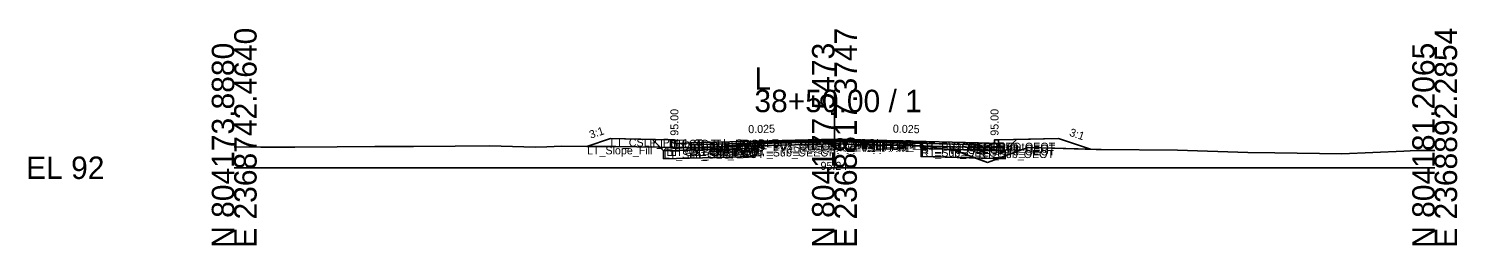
# Model space of a CAD drawing. Extents: x -26 to 8153, y -10 to 9520.
# Drawn here: x 2974.3 to 3152.8, y 4990.3 to 5017.4 of the extents above; entities that cross this region are included whole.
import ezdxf

# ---------------------------------------------------------------- set-up
doc = ezdxf.new("R2010")
doc.units = 0
for name, color, linetype in [('Exist CMT Pavement', 7, 'Continuous'), ('Exist Cross Section Cell', 7, 'Continuous'), ('Exist XS Center Line Elevation Label', 7, 'Continuous'), ('Exist XS Ground Line', 7, 'Continuous'), ('Prop CMT Conc Surface', 7, 'Continuous'), ('Prop CMT Concrete Structures', 7, 'Continuous'), ('Prop CMT Pvmt Course 1', 7, 'Continuous'), ('Prop CMT Pvmt Course 1 CG', 7, 'Continuous'), ('Prop CMT Pvmt Course 1 Wedge', 7, 'Continuous'), ('Prop CMT Pvmt Course 2', 7, 'Continuous'), ('Prop CMT Pvmt Course 2 Wedge', 7, 'Continuous'), ('Prop CMT Pvmt Course 3', 7, 'Continuous'), ('Prop CMT Pvmt Course 3 Wedge', 7, 'Continuous'), ('Prop CMT Pvmt Surface', 7, 'Continuous'), ('Prop CMT Pvmt Wedge Surface 1', 7, 'Continuous'), ('Prop CMT Pvmt Wedge Surface 2', 7, 'Continuous'), ('Prop CMT Pvmt Wedge Surface 3', 7, 'Continuous'), ('Prop CMT Shallow Undercut', 7, 'Continuous'), ('Prop CMT Shallow Undercut Boundary', 7, 'Continuous'), ('Prop CMT Slope Grass', 7, 'Continuous'), ('Prop CMT Subgrade Earthwork', 7, 'Continuous'), ('Prop XS Earthwork Shape', 7, 'Continuous'), ('Prop XS Hydro Elevations', 7, 'Continuous'), ('Prop XS SE Text', 7, 'Continuous'), ('Prop XS Side Slope Text', 7, 'Continuous'), ('Prop XS Subgrade Earthwork', 7, 'Continuous'), ('Scratch_Level_2', 7, 'Continuous'), ('Scratch_Level_6', 7, 'Continuous')]:
    doc.layers.add(name, color=color, linetype=linetype)

msp = doc.modelspace()

# ---------------------------------------------------------------- linework, layer by layer
at = {"layer": 'Exist CMT Pavement'}
for p, q in [((3064.99, 5003.03), (3067.21, 5003.08)), ((3067.21, 5003.08), (3075.08, 5003.25)), ((3075.08, 5003.25), (3077.29, 5003.21)), ((3077.29, 5003.21), (3085.82, 5003.13))]:
    msp.add_line(p, q, dxfattribs=at)
at = {"layer": 'Exist Cross Section Cell'}
for p, q in [((3075, 5000), (3075, 5009.74)), ((3000, 5000), (3075, 5000)), ((3075, 5000), (3150, 5000))]:
    msp.add_line(p, q, dxfattribs=at)
at = {"layer": 'Exist XS Ground Line'}
for p, q in [((3000, 5002.63), (3003.31, 5002.57)), ((3003.31, 5002.57), (3007.57, 5002.57)), ((3007.57, 5002.57), (3012.86, 5002.6)), ((3012.86, 5002.6), (3017.58, 5002.67)), ((3017.58, 5002.67), (3022.41, 5002.65)), ((3022.41, 5002.65), (3027.59, 5002.71)), ((3027.59, 5002.71), (3031.95, 5002.73)), ((3031.95, 5002.73), (3037.6, 5002.58)), ((3037.6, 5002.58), (3039.05, 5002.63)), ((3039.05, 5002.63), (3040.89, 5002.69)), ((3040.89, 5002.69), (3045.33, 5002.66)), ((3045.33, 5002.66), (3047.62, 5002.65)), ((3047.62, 5002.65), (3053.02, 5002.59)), ((3053.02, 5002.59), (3058.55, 5002.46)), ((3058.55, 5002.46), (3063.19, 5002.86)), ((3063.19, 5002.86), (3064.99, 5003.03)), ((3064.99, 5003.03), (3067.21, 5003.08)), ((3067.21, 5003.08), (3075.08, 5003.25)), ((3075.08, 5003.25), (3077.29, 5003.21)), ((3077.29, 5003.21), (3085.82, 5003.13)), ((3085.82, 5003.13), (3086.03, 5002.77)), ((3086.03, 5002.77), (3086.4, 5002.7)), ((3086.4, 5002.7), (3089.03, 5002.29)), ((3097.35, 5001.85), (3099.2, 5002.52)), ((3099.2, 5002.52), (3100.83, 5002.5)), ((3100.83, 5002.5), (3107.69, 5002.3)), ((3089.03, 5002.29), (3090.28, 5002.11)), ((3090.28, 5002.11), (3091.37, 5001.67)), ((3091.37, 5001.67), (3094.14, 5000.66)), ((3094.14, 5000.66), (3094.58, 5000.82)), ((3094.58, 5000.82), (3097.01, 5001.73)), ((3097.01, 5001.73), (3097.35, 5001.85)), ((3107.69, 5002.3), (3108.32, 5002.28)), ((3108.32, 5002.28), (3117.87, 5002.19)), ((3117.87, 5002.19), (3126.66, 5001.91)), ((3126.66, 5001.91), (3130.02, 5001.86)), ((3130.02, 5001.86), (3138.41, 5001.75)), ((3138.41, 5001.75), (3146.16, 5002.07)), ((3146.16, 5002.07), (3147.74, 5002.15)), ((3147.74, 5002.15), (3150, 5002.14))]:
    msp.add_line(p, q, dxfattribs=at)
at = {"layer": 'Prop CMT Conc Surface'}
for points in [[(3055, 5003), (3055, 5003.5), (3054.5, 5003.5)], [(3057, 5003.13), (3055, 5003)], [(3093, 5003.13), (3095, 5003)], [(3095, 5003), (3095, 5003.5), (3095.5, 5003.5)]]:
    msp.add_lwpolyline(points, dxfattribs=at)
at = {"layer": 'Prop CMT Concrete Structures'}
for points in [[(3057, 5003.13), (3055, 5003), (3055, 5003.5), (3054.5, 5003.5)], [(3054.5, 5003.5), (3054.5, 5002.48), (3057, 5002.54)], [(3057, 5002.54), (3057, 5003.13)], [(3093, 5003.13), (3095, 5003), (3095, 5003.5), (3095.5, 5003.5)], [(3095.5, 5003.5), (3095.5, 5002.48), (3093, 5002.54)], [(3093, 5002.54), (3093, 5003.13)]]:
    msp.add_lwpolyline(points, dxfattribs=at)
at = {"layer": 'Prop CMT Pvmt Course 1'}
for points in [[(3075, 5003.58), (3057, 5003.13)], [(3057, 5003.13), (3057, 5002.88)], [(3057, 5002.88), (3064.99, 5003.08)], [(3064.99, 5003.2), (3075, 5003.45)], [(3064.99, 5003.08), (3064.99, 5003.2)], [(3075, 5003.33), (3075, 5003.58)], [(3075, 5003.58), (3093, 5003.13)], [(3075, 5003.33), (3075, 5003.58)], [(3075, 5003.45), (3075, 5003.33), (3075, 5003.33)], [(3085.82, 5003.18), (3075, 5003.45)], [(3075, 5003.45), (3075, 5003.33), (3075, 5003.33)], [(3085.82, 5003.06), (3085.82, 5003.18)], [(3093, 5002.88), (3085.82, 5003.06)], [(3093, 5003.13), (3093, 5002.88)], [(3093, 5003.13), (3093, 5002.88)]]:
    msp.add_lwpolyline(points, dxfattribs=at)
at = {"layer": 'Prop CMT Pvmt Course 1 CG'}
for points in [[(3057, 5002.54), (3054, 5002.47), (3053.66, 5002.13)], [(3057, 5002.21), (3057, 5002.54)], [(3093, 5002.54), (3096, 5002.47), (3096.34, 5002.13)], [(3093, 5002.21), (3093, 5002.54)], [(3053.66, 5002.13), (3057, 5002.21)], [(3096.34, 5002.13), (3093, 5002.21)]]:
    msp.add_lwpolyline(points, dxfattribs=at)
at = {"layer": 'Prop CMT Pvmt Course 1 Wedge'}
for points in [[(3075, 5003.45), (3064.99, 5003.2)], [(3075, 5003.45), (3085.82, 5003.18)]]:
    msp.add_lwpolyline(points, dxfattribs=at)
at = {"layer": 'Prop CMT Pvmt Course 2'}
for points in [[(3064.99, 5003.08), (3057, 5002.88)], [(3057, 5002.88), (3057, 5002.55)], [(3057, 5002.55), (3064.99, 5002.75)], [(3064.99, 5002.75), (3064.99, 5003.08)], [(3085.82, 5002.73), (3085.82, 5003.06)], [(3085.82, 5003.06), (3093, 5002.88)], [(3093, 5002.55), (3085.82, 5002.73)], [(3093, 5002.88), (3093, 5002.55)], [(3093, 5002.88), (3093, 5002.55)]]:
    msp.add_lwpolyline(points, dxfattribs=at)
at = {"layer": 'Prop CMT Pvmt Course 2 Wedge'}
for points in [[(3075, 5003.33), (3064.99, 5003.08)], [(3075, 5003.33), (3085.82, 5003.06)]]:
    msp.add_lwpolyline(points, dxfattribs=at)
at = {"layer": 'Prop CMT Pvmt Course 3'}
for points in [[(3064.99, 5002.75), (3057, 5002.55)], [(3057, 5002.55), (3057, 5002.21)], [(3064.99, 5002.41), (3064.99, 5002.75)], [(3085.82, 5002.73), (3093, 5002.55)], [(3085.82, 5002.39), (3085.82, 5002.73)], [(3093, 5002.55), (3093, 5002.21)], [(3093, 5002.55), (3093, 5002.21)], [(3057, 5002.21), (3064.99, 5002.41)], [(3093, 5002.21), (3085.82, 5002.39)]]:
    msp.add_lwpolyline(points, dxfattribs=at)
at = {"layer": 'Prop CMT Pvmt Course 3 Wedge'}
for points in [[(3075, 5003), (3064.99, 5002.75)], [(3075, 5003), (3085.82, 5002.73)]]:
    msp.add_lwpolyline(points, dxfattribs=at)
at = {"layer": 'Prop CMT Pvmt Surface'}
for points in [[(3075, 5003.58), (3057, 5003.13)], [(3075, 5003.58), (3093, 5003.13)]]:
    msp.add_lwpolyline(points, dxfattribs=at)
at = {"layer": 'Prop CMT Pvmt Wedge Surface 1'}
for points in [[(3057, 5002.88), (3057, 5003.13)], [(3064.99, 5003.08), (3057, 5002.88)], [(3075, 5003.45), (3064.99, 5003.2)], [(3064.99, 5003.2), (3064.99, 5003.08)], [(3075, 5003.45), (3085.82, 5003.18)], [(3085.82, 5003.18), (3085.82, 5003.06)], [(3085.82, 5003.06), (3093, 5002.88)], [(3093, 5002.88), (3093, 5003.13)], [(3093, 5002.88), (3093, 5003.13)]]:
    msp.add_lwpolyline(points, dxfattribs=at)
at = {"layer": 'Prop CMT Pvmt Wedge Surface 2'}
for points in [[(3075, 5003.33), (3057, 5002.88)], [(3057, 5002.88), (3057, 5003.13)], [(3075, 5003.33), (3093, 5002.88)], [(3093, 5002.88), (3093, 5003.13)], [(3093, 5002.88), (3093, 5003.13)]]:
    msp.add_lwpolyline(points, dxfattribs=at)
at = {"layer": 'Prop CMT Pvmt Wedge Surface 3'}
for points in [[(3057, 5002.55), (3057, 5003.13)], [(3075, 5003), (3057, 5002.55)], [(3075, 5003), (3093, 5002.55)], [(3093, 5002.55), (3093, 5003.13)], [(3093, 5002.55), (3093, 5003.13)]]:
    msp.add_lwpolyline(points, dxfattribs=at)
at = {"layer": 'Prop CMT Shallow Undercut'}
for p, q in [((3064.99, 5002.41), (3053.66, 5002.13)), ((3053.66, 5002.13), (3053.66, 5001.13)), ((3053.66, 5001.13), (3064.99, 5001.41)), ((3064.99, 5001.41), (3064.99, 5002.41))]:
    msp.add_line(p, q, dxfattribs=at)
for points in [[(3091.37, 5001.67), (3092.61, 5001.22), (3085.82, 5001.39), (3085.82, 5002.39), (3088.86, 5002.32), (3089.03, 5002.29), (3090.28, 5002.11)], [(3095.47, 5001.15), (3096.34, 5001.48), (3096.34, 5001.13)]]:
    msp.add_lwpolyline(points, close=True, dxfattribs=at)
at = {"layer": 'Prop CMT Shallow Undercut Boundary'}
for p, q in [((3053.66, 5002.13), (3053.66, 5001.13)), ((3053.66, 5001.13), (3064.99, 5001.41)), ((3064.99, 5002.41), (3064.99, 5001.41)), ((3085.82, 5002.39), (3085.82, 5001.39)), ((3096.34, 5001.13), (3085.82, 5001.39)), ((3096.34, 5002.13), (3096.34, 5001.13))]:
    msp.add_line(p, q, dxfattribs=at)
at = {"layer": 'Prop CMT Slope Grass'}
for points in [[(3054.5, 5003.5), (3047, 5003.65), (3044.08, 5002.67)], [(3095.5, 5003.5), (3103, 5003.65), (3106.98, 5002.32)]]:
    msp.add_lwpolyline(points, dxfattribs=at)
at = {"layer": 'Prop CMT Subgrade Earthwork'}
for points in [[(3057, 5002.21), (3053.66, 5002.13), (3052.25, 5003.54)], [(3064.99, 5002.41), (3065, 5003.03)], [(3085.82, 5002.39), (3085.81, 5003.13)], [(3093, 5002.21), (3096.34, 5002.13), (3097.75, 5003.54)], [(3064.99, 5002.41), (3057, 5002.21)], [(3085.82, 5002.39), (3093, 5002.21)]]:
    msp.add_lwpolyline(points, dxfattribs=at)
at = {"layer": 'Prop XS Earthwork Shape'}
for points in [[(3044.08, 5002.67), (3045.33, 5002.66), (3047.62, 5002.65), (3053.02, 5002.59), (3053.21, 5002.58), (3052.25, 5003.54), (3047, 5003.65)], [(3064.99, 5002.41), (3057, 5002.21), (3053.66, 5002.13), (3053.21, 5002.58), (3058.55, 5002.46), (3063.19, 5002.86), (3064.99, 5003.03), (3065, 5003.03)], [(3085.82, 5002.39), (3088.86, 5002.32), (3086.4, 5002.7), (3086.03, 5002.77), (3085.82, 5003.13), (3085.81, 5003.13)], [(3100.83, 5002.5), (3106.98, 5002.32), (3103, 5003.65), (3097.75, 5003.54), (3096.34, 5002.13), (3096.34, 5001.48), (3097.01, 5001.73), (3097.35, 5001.85), (3099.2, 5002.52)], [(3064.99, 5002.41), (3057, 5002.21), (3053.66, 5002.13), (3053.66, 5001.13), (3064.99, 5001.41)], [(3085.82, 5002.39), (3088.86, 5002.32), (3089.03, 5002.29), (3090.28, 5002.11), (3091.37, 5001.67), (3092.61, 5001.22), (3085.82, 5001.39)], [(3093, 5002.21), (3096.34, 5002.13), (3096.34, 5001.48), (3095.47, 5001.15), (3092.61, 5001.22), (3091.37, 5001.67), (3090.28, 5002.11), (3089.03, 5002.29), (3088.86, 5002.32)], [(3094.14, 5000.66), (3094.58, 5000.82), (3095.47, 5001.15), (3092.61, 5001.22)], [(3095.47, 5001.15), (3096.34, 5001.48), (3096.34, 5001.13)]]:
    msp.add_lwpolyline(points, close=True, dxfattribs=at)
at = {"layer": 'Prop XS Subgrade Earthwork'}
for p, q in [((3053.66, 5002.13), (3064.99, 5002.41)), ((3085.82, 5002.39), (3096.34, 5002.13))]:
    msp.add_line(p, q, dxfattribs=at)
at = {"layer": 'Scratch_Level_6'}
for p, q in [((3064.99, 5002.41), (3053.66, 5002.13)), ((3053.66, 5002.13), (3053.66, 5001.13)), ((3053.66, 5001.13), (3064.99, 5001.41)), ((3064.99, 5001.41), (3064.99, 5002.41))]:
    msp.add_line(p, q, dxfattribs=at)
for points in [[(3091.37, 5001.67), (3092.61, 5001.22), (3085.82, 5001.39), (3085.82, 5002.39), (3088.86, 5002.32), (3089.03, 5002.29), (3090.28, 5002.11)], [(3095.47, 5001.15), (3096.34, 5001.48), (3096.34, 5001.13)]]:
    msp.add_lwpolyline(points, close=True, dxfattribs=at)

# ---------------------------------------------------------------- texts
at = {"layer": 'Exist Cross Section Cell'}
for s, p in [('E 2368742.4640', (3002.8, 4990)), ('E 2368817.3747', (3077.8, 4990)), ('E 2368892.2854', (3152.8, 4990)), ('N 804173.8880', (3000, 4990)), ('N 804177.5473', (3075, 4990)), ('N 804181.2065', (3150, 4990))]:
    msp.add_text(s, height=2.8, rotation=90, dxfattribs=at).set_placement(p)
for s, p in [('L', (3065, 5009.74)), ('38+50.00 / 1', (3065, 5006.94)), ('EL 92', (2974, 4998.6))]:
    msp.add_text(s, height=2.8, dxfattribs=at).set_placement(p)
at = {"layer": 'Exist XS Center Line Elevation Label'}
msp.add_text('95.24', height=1, dxfattribs=at).set_placement((3073.26, 4999.74))
at = {"layer": 'Prop XS Hydro Elevations'}
for p in [(3055.5, 5004), (3095.5, 5004)]:
    msp.add_text('95.00', height=1, rotation=90, dxfattribs=at).set_placement(p)
at = {"layer": 'Prop XS SE Text'}
for rotation, p in [(1.4321, (3064.24, 5004.31)), (358.5679, (3082.29, 5004.39))]:
    msp.add_text('0.025', height=1, rotation=rotation, dxfattribs=at).set_placement(p)
at = {"layer": 'Prop XS Side Slope Text'}
for rotation, p in [(18.4349, (3044.55, 5003.62)), (341.5651, (3104.28, 5004.01))]:
    msp.add_text('3:1', height=1, rotation=rotation, dxfattribs=at).set_placement(p)
at = {"layer": 'Scratch_Level_2'}
for s, p in [('LT_Slope_Fill', (3044.08, 5001.67)), ('LT_CSLP_Pnt', (3047, 5002.65)), ('LT_Sub_Trench_Out_DLT', (3052.25, 5002.54)), ('LT_CG1_Shelf_Out', (3054, 5001.47)), ('LT_CG_Top_BOC', (3054.5, 5002.5)), ('LT_CG_Bot_BOC', (3054.5, 5001.48)), ('LT_CG_Top_Face', (3055, 5002.5)), ('LT_CG_Top_Gut', (3055, 5002)), ('LT_PV1_OEOT', (3057, 5002.13)), ('LT_PV2_OEOT', (3057, 5001.88)), ('LT_PV3_OEOT', (3057, 5001.55)), ('LT_CG_Bot_IE', (3057, 5001.54)), ('LT_PV1_OEEOP', (3064.99, 5002.2)), ('LT_PV2_OEEOP', (3064.99, 5002.08)), ('LT_PV_OEEOP_EG', (3064.99, 5002.03)), ('LT_PV3_OEEOP', (3064.99, 5001.75)), ('LT_PV_Sub_Tie_Out', (3065, 5002.03)), ('PV1_PGL', (3075, 5002.58)), ('RT_PV1_IEEOP', (3075, 5002.45)), ('LT_PV1_IEEOP', (3075, 5002.45)), ('RT_PV2_IEEOP', (3075, 5002.33)), ('LT_PV2_IEEOP', (3075, 5002.33)), ('PV2_PGL', (3075, 5002.33)), ('RT_PV_IEEOP_EG', (3075, 5002.24)), ('LT_PV_IEEOP_EG', (3075, 5002.24)), ('RT_PV3_IEEOP', (3075, 5002)), ('LT_PV3_IEEOP', (3075, 5002)), ('RT_PV_Sub_Tie_Out', (3085.81, 5002.13)), ('RT_PV1_OEEOP', (3085.82, 5002.18)), ('RT_PV_OEEOP_EG', (3085.82, 5002.13)), ('RT_PV2_OEEOP', (3085.82, 5002.06)), ('RT_PV3_OEEOP', (3085.82, 5001.73)), ('RT_PV1_OEOT', (3093, 5002.13)), ('RT_PV2_OEOT', (3093, 5001.88)), ('RT_PV3_OEOT', (3093, 5001.55)), ('LT_Sub_OEOP', (3053.66, 5001.13)), ('LT_Sub_OEOT', (3057, 5001.21)), ('LT_Sub_OEEOP', (3064.99, 5001.41)), ('RT_Sub_OEEOP', (3085.82, 5001.39)), ('RT_Sub_OEOT', (3093, 5001.21))]:
    msp.add_text(s, height=1, dxfattribs=at).set_placement(p)

doc.saveas('drawing.dxf')
